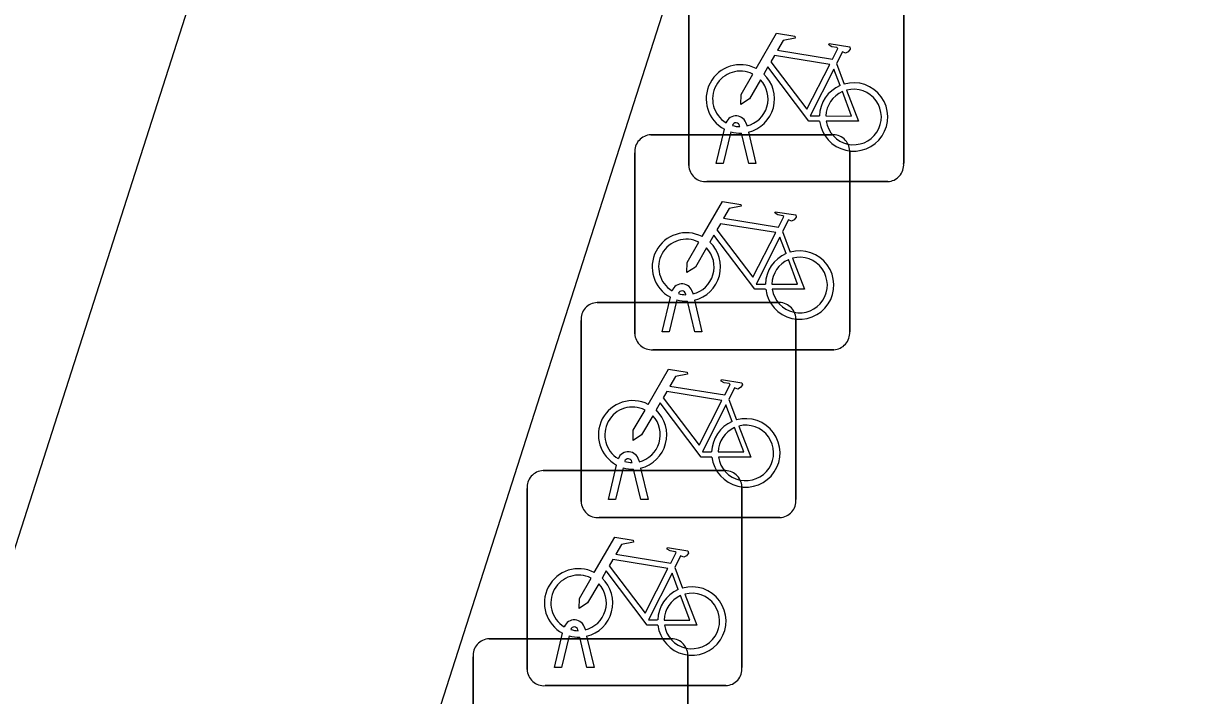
# Model space of a CAD drawing. Extents: x 161087 to 161922, y 382574 to 383873.
# Drawn here: x 161124.26 to 161129.71, y 383417.28 to 383420.4 of the extents above; entities that cross this region are included whole.
import ezdxf

# ---------------------------------------------------------------- set-up
doc = ezdxf.new("R2010")
doc.units = 0
doc.layers.add('IMGEO_Fietsenrek', color=7, linetype='Continuous')
doc.layers.add('IMGEO_Fietspad_gesloten', color=7, linetype='Continuous')

msp = doc.modelspace()

# ---------------------------------------------------------------- linework, layer by layer
at = {"layer": 'IMGEO_Fietsenrek'}
for p, q in [((161127.3575, 383419.7429), (161127.3575, 383420.5838)), ((161127.3575, 383420.5838), (161127.3575, 383419.7429)), ((161128.3565, 383420.5931), (161128.3565, 383419.7522)), ((161128.3565, 383419.7522), (161128.3565, 383420.5931)), ((161128.0442, 383420.2172), (161128.0805, 383420.122)), ((161127.4845, 383419.7523), (161127.5228, 383419.9123)), ((161127.5949, 383419.9239), (161127.5939, 383419.9282)), ((161127.6256, 383419.9354), (161127.6274, 383419.9275)), ((161127.1809, 383419.8865), (161128.0218, 383419.8865)), ((161128.0218, 383419.8865), (161127.1809, 383419.8865)), ((161127.5532, 383419.9001), (161127.5179, 383419.7523)), ((161127.636, 383419.7523), (161127.6021, 383419.894)), ((161127.6344, 383419.8983), (161127.6694, 383419.7523)), ((161127.1065, 383418.9619), (161127.1065, 383419.8028)), ((161127.1065, 383419.8028), (161127.1065, 383418.9619)), ((161128.1055, 383419.8121), (161128.1055, 383418.9712)), ((161128.1055, 383418.9712), (161128.1055, 383419.8121)), ((161127.5179, 383419.7523), (161127.4845, 383419.7523)), ((161127.6694, 383419.7523), (161127.636, 383419.7523)), ((161128.2821, 383419.6685), (161127.4412, 383419.6685)), ((161127.4412, 383419.6685), (161128.2821, 383419.6685)), ((161127.7932, 383419.4362), (161127.8295, 383419.341)), ((161127.3439, 383419.1429), (161127.3429, 383419.1472)), ((161127.3746, 383419.1544), (161127.3764, 383419.1465)), ((161126.9309, 383419.1065), (161127.7718, 383419.1065)), ((161127.7718, 383419.1065), (161126.9309, 383419.1065)), ((161127.2335, 383418.9713), (161127.2718, 383419.1313)), ((161127.3022, 383419.1191), (161127.2669, 383418.9713)), ((161127.385, 383418.9713), (161127.3511, 383419.113)), ((161127.3834, 383419.1173), (161127.4184, 383418.9713)), ((161126.8565, 383418.1819), (161126.8565, 383419.0228)), ((161126.8565, 383419.0228), (161126.8565, 383418.1819)), ((161127.8555, 383419.0321), (161127.8555, 383418.1912)), ((161127.8555, 383418.1912), (161127.8555, 383419.0321)), ((161127.2669, 383418.9713), (161127.2335, 383418.9713)), ((161127.4184, 383418.9713), (161127.385, 383418.9713)), ((161128.0311, 383418.8875), (161127.1902, 383418.8875)), ((161127.1902, 383418.8875), (161128.0311, 383418.8875)), ((161127.5432, 383418.6562), (161127.5795, 383418.561)), ((161126.6799, 383418.3255), (161127.5208, 383418.3255)), ((161127.5208, 383418.3255), (161126.6799, 383418.3255)), ((161126.9835, 383418.1913), (161127.0218, 383418.3513)), ((161127.0522, 383418.3391), (161127.0169, 383418.1913)), ((161127.0939, 383418.3629), (161127.0929, 383418.3672)), ((161127.135, 383418.1913), (161127.1011, 383418.333)), ((161127.1246, 383418.3744), (161127.1264, 383418.3665)), ((161127.1334, 383418.3373), (161127.1684, 383418.1913)), ((161126.6055, 383417.4009), (161126.6055, 383418.2418)), ((161126.6055, 383418.2418), (161126.6055, 383417.4009)), ((161127.6045, 383418.2511), (161127.6045, 383417.4102)), ((161127.6045, 383417.4102), (161127.6045, 383418.2511)), ((161127.0169, 383418.1913), (161126.9835, 383418.1913)), ((161127.1684, 383418.1913), (161127.135, 383418.1913)), ((161127.7811, 383418.1075), (161126.9402, 383418.1075)), ((161126.9402, 383418.1075), (161127.7811, 383418.1075)), ((161127.2922, 383417.8752), (161127.3285, 383417.78)), ((161126.7325, 383417.4103), (161126.7708, 383417.5703)), ((161126.8429, 383417.5819), (161126.8419, 383417.5862)), ((161126.8736, 383417.5934), (161126.8754, 383417.5855)), ((161126.4289, 383417.5445), (161127.2698, 383417.5445)), ((161127.2698, 383417.5445), (161126.4289, 383417.5445)), ((161126.8012, 383417.5581), (161126.7659, 383417.4103)), ((161126.884, 383417.4103), (161126.8501, 383417.552)), ((161126.8824, 383417.5563), (161126.9174, 383417.4103)), ((161126.3545, 383416.6199), (161126.3545, 383417.4608)), ((161126.3545, 383417.4608), (161126.3545, 383416.6199)), ((161127.3535, 383417.4701), (161127.3535, 383416.6292)), ((161127.3535, 383416.6292), (161127.3535, 383417.4701)), ((161126.7659, 383417.4103), (161126.7325, 383417.4103)), ((161126.9174, 383417.4103), (161126.884, 383417.4103)), ((161127.5301, 383417.3265), (161126.6892, 383417.3265)), ((161126.6892, 383417.3265), (161127.5301, 383417.3265))]:
    msp.add_line(p, q, dxfattribs=at)
for points in [[(161127.6701, 383420.1942), (161127.7648, 383420.3577), (161127.851, 383420.3439), (161127.8527, 383420.3352), (161127.7966, 383420.3243), (161127.7704, 383420.279), (161128.0256, 383420.2382)], [(161128.0256, 383420.2382), (161128.0506, 383420.287), (161128.0455, 383420.291), (161128.0223, 383420.2947), (161128.0096, 383420.3022), (161128.0086, 383420.3053), (161128.0108, 383420.3099), (161128.1056, 383420.2948), (161128.1079, 383420.2845), (161128.0985, 383420.2721), (161128.0861, 383420.2657), (161128.0716, 383420.2719), (161128.0442, 383420.2172)], [(161128.0127, 383420.213), (161127.7559, 383420.254), (161127.7392, 383420.2252), (161127.9062, 383420.0049), (161128.0127, 383420.213)], [(161127.9658, 383419.9495), (161127.9161, 383419.9496), (161127.7254, 383420.2013), (161127.7064, 383420.1685)], [(161128.0607, 383420.115), (161128.0314, 383420.1918), (161127.922, 383419.9737), (161127.9647, 383419.9736)], [(161127.6908, 383420.1417), (161127.6392, 383420.0525), (161127.5993, 383420.0265), (161127.6005, 383420.074), (161127.655, 383420.1682)], [(161127.9947, 383419.9735), (161128.1146, 383419.9733), (161128.0714, 383420.0869)], [(161128.0912, 383420.0938), (161128.1462, 383419.9492), (161127.9961, 383419.9495)], [(161127.4191, 383419.4132), (161127.5138, 383419.5767), (161127.6, 383419.5629), (161127.6017, 383419.5542), (161127.5456, 383419.5433), (161127.5194, 383419.498), (161127.7746, 383419.4572)], [(161127.7746, 383419.4572), (161127.7996, 383419.506), (161127.7945, 383419.51), (161127.7713, 383419.5137), (161127.7586, 383419.5212), (161127.7576, 383419.5243), (161127.7598, 383419.5289), (161127.8546, 383419.5138), (161127.8569, 383419.5035), (161127.8475, 383419.4911), (161127.8351, 383419.4847), (161127.8206, 383419.4909), (161127.7932, 383419.4362)], [(161127.7617, 383419.432), (161127.5049, 383419.473), (161127.4882, 383419.4442), (161127.6552, 383419.2239), (161127.7617, 383419.432)], [(161127.7148, 383419.1685), (161127.6651, 383419.1686), (161127.4744, 383419.4203), (161127.4554, 383419.3875)], [(161127.4398, 383419.3607), (161127.3882, 383419.2715), (161127.3483, 383419.2455), (161127.3495, 383419.293), (161127.404, 383419.3872)], [(161127.8097, 383419.334), (161127.7804, 383419.4108), (161127.671, 383419.1927), (161127.7137, 383419.1926)], [(161127.7437, 383419.1925), (161127.8636, 383419.1923), (161127.8204, 383419.3059)], [(161127.8402, 383419.3128), (161127.8952, 383419.1682), (161127.7451, 383419.1685)], [(161127.1691, 383418.6332), (161127.2638, 383418.7967), (161127.35, 383418.7829), (161127.3517, 383418.7742), (161127.2956, 383418.7633), (161127.2694, 383418.718), (161127.5246, 383418.6772)], [(161127.5246, 383418.6772), (161127.5496, 383418.726), (161127.5445, 383418.73), (161127.5213, 383418.7337), (161127.5086, 383418.7412), (161127.5076, 383418.7443), (161127.5098, 383418.7489), (161127.6046, 383418.7338), (161127.6069, 383418.7235), (161127.5975, 383418.7111), (161127.5851, 383418.7047), (161127.5706, 383418.7109), (161127.5432, 383418.6562)], [(161127.5117, 383418.652), (161127.2549, 383418.693), (161127.2382, 383418.6642), (161127.4052, 383418.4439), (161127.5117, 383418.652)], [(161127.1898, 383418.5807), (161127.1382, 383418.4915), (161127.0983, 383418.4655), (161127.0995, 383418.513), (161127.154, 383418.6072)], [(161127.4648, 383418.3885), (161127.4151, 383418.3886), (161127.2244, 383418.6403), (161127.2054, 383418.6075)], [(161127.5597, 383418.554), (161127.5304, 383418.6308), (161127.421, 383418.4127), (161127.4637, 383418.4126)], [(161127.4937, 383418.4125), (161127.6136, 383418.4123), (161127.5704, 383418.5259)], [(161127.5902, 383418.5328), (161127.6452, 383418.3882), (161127.4951, 383418.3885)], [(161126.9181, 383417.8522), (161127.0128, 383418.0157), (161127.099, 383418.0019), (161127.1007, 383417.9932), (161127.0446, 383417.9823), (161127.0184, 383417.937), (161127.2736, 383417.8962)], [(161127.2736, 383417.8962), (161127.2986, 383417.945), (161127.2935, 383417.949), (161127.2703, 383417.9527), (161127.2576, 383417.9602), (161127.2566, 383417.9633), (161127.2588, 383417.9679), (161127.3536, 383417.9528), (161127.3559, 383417.9425), (161127.3465, 383417.9301), (161127.3341, 383417.9237), (161127.3196, 383417.9299), (161127.2922, 383417.8752)], [(161127.2607, 383417.871), (161127.0039, 383417.912), (161126.9872, 383417.8832), (161127.1542, 383417.6629), (161127.2607, 383417.871)], [(161127.2138, 383417.6075), (161127.1641, 383417.6076), (161126.9734, 383417.8593), (161126.9544, 383417.8265)], [(161127.3087, 383417.773), (161127.2794, 383417.8498), (161127.17, 383417.6317), (161127.2127, 383417.6316)], [(161126.9388, 383417.7997), (161126.8872, 383417.7105), (161126.8473, 383417.6845), (161126.8485, 383417.732), (161126.903, 383417.8262)], [(161127.2427, 383417.6315), (161127.3626, 383417.6313), (161127.3194, 383417.7449)], [(161127.3392, 383417.7518), (161127.3942, 383417.6072), (161127.2441, 383417.6075)]]:
    msp.add_lwpolyline(points, dxfattribs=at)
for centre, radius, start, end in [((161127.5971, 383420.0529), 0.159, 62.6766, 242.1369), ((161127.5971, 383420.0529), 0.129, 63.3192, 238.903), ((161127.5971, 383420.0529), 0.129, 283.6043, 43.4302), ((161127.5971, 383420.0529), 0.159, 283.5766, 46.6042), ((161128.1237, 383419.9689), 0.159, 187.0065, 105.7708), ((161128.1237, 383419.9689), 0.159, 113.3408, 178.3217), ((161128.1237, 383419.9689), 0.129, 113.923, 177.9556), ((161128.1237, 383419.9689), 0.129, 188.6715, 104.5883), ((161127.5769, 383419.9243), 0.0499, 12.8025, 158.6934), ((161127.5769, 383419.9243), 0.0174, 12.8025, 163.4502), ((161127.5971, 383420.0529), 0.129, 253.415, 269.0204), ((161127.1842, 383419.8086), 0.0779, 92.4484, 184.2845), ((161127.1842, 383419.8086), 0.0779, 92.4484, 184.2845), ((161127.5971, 383420.0529), 0.159, 253.9967, 271.7867), ((161128.0276, 383419.8088), 0.0779, 2.4484, 94.2845), ((161128.0276, 383419.8088), 0.0779, 2.4484, 94.2845), ((161127.4354, 383419.7462), 0.0779, 182.4484, 274.2845), ((161127.4354, 383419.7462), 0.0779, 182.4484, 274.2845), ((161128.2788, 383419.7464), 0.0779, 272.4484, 4.2845), ((161128.2788, 383419.7464), 0.0779, 272.4484, 4.2845), ((161127.3461, 383419.2719), 0.159, 62.6766, 242.1369), ((161127.3461, 383419.2719), 0.129, 63.3192, 238.903), ((161127.3461, 383419.2719), 0.129, 283.6043, 43.4302), ((161127.3461, 383419.2719), 0.159, 283.5766, 46.6042), ((161127.8727, 383419.1879), 0.159, 113.3408, 178.3217), ((161127.8727, 383419.1879), 0.159, 187.0065, 105.7708), ((161127.8727, 383419.1879), 0.129, 113.923, 177.9556), ((161127.8727, 383419.1879), 0.129, 188.6715, 104.5883), ((161127.3259, 383419.1433), 0.0499, 12.8025, 158.6934), ((161127.3259, 383419.1433), 0.0174, 12.8025, 163.4502), ((161127.3461, 383419.2719), 0.129, 253.415, 269.0204), ((161126.9342, 383419.0286), 0.0779, 92.4484, 184.2845), ((161126.9342, 383419.0286), 0.0779, 92.4484, 184.2845), ((161127.3461, 383419.2719), 0.159, 253.9967, 271.7867), ((161127.7776, 383419.0288), 0.0779, 2.4484, 94.2845), ((161127.7776, 383419.0288), 0.0779, 2.4484, 94.2845), ((161127.1844, 383418.9652), 0.0779, 182.4484, 274.2845), ((161127.1844, 383418.9652), 0.0779, 182.4484, 274.2845), ((161128.0278, 383418.9654), 0.0779, 272.4484, 4.2845), ((161128.0278, 383418.9654), 0.0779, 272.4484, 4.2845), ((161127.0961, 383418.4919), 0.159, 62.6766, 242.1369), ((161127.0961, 383418.4919), 0.129, 63.3192, 238.903), ((161127.0961, 383418.4919), 0.159, 283.5766, 46.6042), ((161127.0961, 383418.4919), 0.129, 283.6043, 43.4302), ((161127.6227, 383418.4079), 0.159, 113.3408, 178.3217), ((161127.6227, 383418.4079), 0.159, 187.0065, 105.7708), ((161127.6227, 383418.4079), 0.129, 113.923, 177.9556), ((161127.6227, 383418.4079), 0.129, 188.6715, 104.5883), ((161127.0759, 383418.3633), 0.0499, 12.8025, 158.6934), ((161127.0759, 383418.3633), 0.0174, 12.8025, 163.4502), ((161126.6832, 383418.2476), 0.0779, 92.4484, 184.2845), ((161126.6832, 383418.2476), 0.0779, 92.4484, 184.2845), ((161127.0961, 383418.4919), 0.159, 253.9967, 271.7867), ((161127.0961, 383418.4919), 0.129, 253.415, 269.0204), ((161127.5266, 383418.2478), 0.0779, 2.4484, 94.2845), ((161127.5266, 383418.2478), 0.0779, 2.4484, 94.2845), ((161126.9344, 383418.1852), 0.0779, 182.4484, 274.2845), ((161126.9344, 383418.1852), 0.0779, 182.4484, 274.2845), ((161127.7778, 383418.1854), 0.0779, 272.4484, 4.2845), ((161127.7778, 383418.1854), 0.0779, 272.4484, 4.2845), ((161126.8451, 383417.7109), 0.159, 62.6766, 242.1369), ((161126.8451, 383417.7109), 0.129, 63.3192, 238.903), ((161126.8451, 383417.7109), 0.129, 283.6043, 43.4302), ((161126.8451, 383417.7109), 0.159, 283.5766, 46.6042), ((161127.3717, 383417.6269), 0.159, 187.0065, 105.7708), ((161127.3717, 383417.6269), 0.159, 113.3408, 178.3217), ((161127.3717, 383417.6269), 0.129, 113.923, 177.9556), ((161127.3717, 383417.6269), 0.129, 188.6715, 104.5883), ((161126.8249, 383417.5823), 0.0499, 12.8025, 158.6934), ((161126.8249, 383417.5823), 0.0174, 12.8025, 163.4502), ((161126.8451, 383417.7109), 0.129, 253.415, 269.0204), ((161126.4322, 383417.4666), 0.0779, 92.4484, 184.2845), ((161126.4322, 383417.4666), 0.0779, 92.4484, 184.2845), ((161126.8451, 383417.7109), 0.159, 253.9967, 271.7867), ((161127.2756, 383417.4668), 0.0779, 2.4484, 94.2845), ((161127.2756, 383417.4668), 0.0779, 2.4484, 94.2845), ((161126.6834, 383417.4042), 0.0779, 182.4484, 274.2845), ((161126.6834, 383417.4042), 0.0779, 182.4484, 274.2845), ((161127.5268, 383417.4044), 0.0779, 272.4484, 4.2845), ((161127.5268, 383417.4044), 0.0779, 272.4484, 4.2845)]:
    msp.add_arc(centre, radius, start, end, dxfattribs=at)
at = {"layer": 'IMGEO_Fietspad_gesloten'}
for points in [[(161105.564, 383352.758), (161112.902, 383375.733), (161128.554, 383424.564), (161148.54, 383486.658)], [(161118.23, 383399.279), (161126.242, 383424.257), (161134.175, 383449.057)]]:
    msp.add_lwpolyline(points, dxfattribs=at)

doc.saveas('drawing.dxf')
